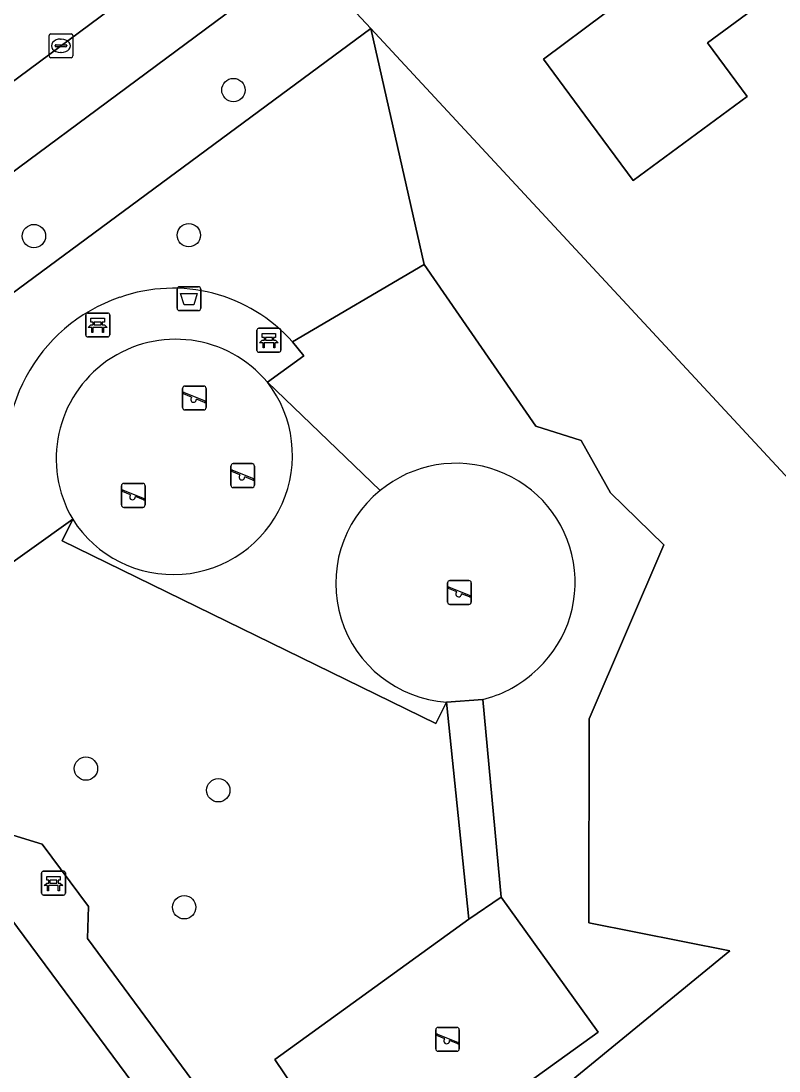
# Model space of a CAD drawing. Extents: x 163426 to 164192, y 380329 to 381641.
# Drawn here: x 163717.41 to 163749.17, y 381094.3 to 381138.3 of the extents above; entities that cross this region are included whole.
import ezdxf

# ---------------------------------------------------------------- set-up
doc = ezdxf.new("R2010")
doc.units = 0
for name, color, linetype in [('IMGEO_Afvalbak', 7, 'Continuous'), ('IMGEO_Bank', 7, 'Continuous'), ('IMGEO_Boom', 7, 'Continuous'), ('IMGEO_Erf', 7, 'Continuous'), ('IMGEO_Groenvoorziening', 7, 'Continuous'), ('IMGEO_Hek', 7, 'Continuous'), ('IMGEO_Kolk', 7, 'Continuous'), ('IMGEO_Pand', 7, 'Continuous'), ('IMGEO_Rijbaan_lokaal_open', 7, 'Continuous'), ('IMGEO_Speelvoorziening', 7, 'Continuous'), ('IMGEO_Terreindeel_zand', 7, 'Continuous'), ('IMGEO_Voetpad_halfverhard', 7, 'Continuous'), ('IMGEO_Voetpad_open', 7, 'Continuous')]:
    doc.layers.add(name, color=color, linetype=linetype)

msp = doc.modelspace()

# ---------------------------------------------------------------- linework, layer by layer
at = {"layer": 'IMGEO_Afvalbak'}
for p, q in [((163724.052, 381127.161), (163724.842, 381127.161)), ((163724.842, 381127.161), (163724.052, 381127.161)), ((163723.952, 381126.261), (163723.952, 381127.061)), ((163723.952, 381127.061), (163723.952, 381126.261)), ((163724.942, 381127.061), (163724.942, 381126.261)), ((163724.942, 381126.261), (163724.942, 381127.061)), ((163724.842, 381126.161), (163724.052, 381126.161)), ((163724.052, 381126.161), (163724.842, 381126.161))]:
    msp.add_line(p, q, dxfattribs=at)
msp.add_lwpolyline([(163724.095, 381126.875), (163724.799, 381126.875), (163724.65, 381126.405), (163724.244, 381126.405), (163724.095, 381126.875)], dxfattribs=at)
for centre, start, end in [((163724.052, 381127.061), 90, 180), ((163724.052, 381127.061), 90, 180), ((163724.842, 381127.061), 0, 90), ((163724.842, 381127.061), 360, 90), ((163724.052, 381126.261), 180, 270), ((163724.052, 381126.261), 180, 270), ((163724.842, 381126.261), 270, 0), ((163724.842, 381126.261), 270, 0)]:
    msp.add_arc(centre, 0.1, start, end, dxfattribs=at)
at = {"layer": 'IMGEO_Bank'}
for p, q in [((163720.129, 381125.137), (163720.129, 381125.978)), ((163720.129, 381125.978), (163720.129, 381125.137)), ((163720.204, 381126.062), (163721.045, 381126.062)), ((163721.045, 381126.062), (163720.204, 381126.062)), ((163721.129, 381125.987), (163721.129, 381125.146)), ((163721.129, 381125.146), (163721.129, 381125.987)), ((163720.826, 381125.46), (163720.433, 381125.46)), ((163720.438, 381125.568), (163720.438, 381125.674)), ((163720.482, 381125.674), (163720.482, 381125.568)), ((163720.77, 381125.68), (163720.488, 381125.68)), ((163720.488, 381125.562), (163720.77, 381125.562)), ((163720.776, 381125.568), (163720.776, 381125.674)), ((163720.82, 381125.674), (163720.82, 381125.568)), ((163727.375, 381125.421), (163728.216, 381125.421)), ((163728.216, 381125.421), (163727.375, 381125.421)), ((163721.054, 381125.062), (163720.213, 381125.062)), ((163720.213, 381125.062), (163721.054, 381125.062)), ((163727.3, 381124.496), (163727.3, 381125.337)), ((163727.3, 381125.337), (163727.3, 381124.496)), ((163727.609, 381124.927), (163727.609, 381125.033)), ((163727.653, 381125.033), (163727.653, 381124.927)), ((163727.941, 381125.039), (163727.659, 381125.039)), ((163727.947, 381124.927), (163727.947, 381125.033)), ((163727.991, 381125.033), (163727.991, 381124.927)), ((163728.3, 381125.346), (163728.3, 381124.505)), ((163728.3, 381124.505), (163728.3, 381125.346)), ((163727.997, 381124.819), (163727.604, 381124.819)), ((163727.659, 381124.921), (163727.941, 381124.921)), ((163728.225, 381124.421), (163727.384, 381124.421)), ((163727.384, 381124.421), (163728.225, 381124.421)), ((163718.274, 381101.75), (163718.274, 381102.591)), ((163718.274, 381102.591), (163718.274, 381101.75)), ((163718.349, 381102.675), (163719.19, 381102.675)), ((163719.19, 381102.675), (163718.349, 381102.675)), ((163719.274, 381102.6), (163719.274, 381101.759)), ((163719.274, 381101.759), (163719.274, 381102.6)), ((163718.971, 381102.073), (163718.578, 381102.073)), ((163718.583, 381102.181), (163718.583, 381102.287)), ((163718.627, 381102.287), (163718.627, 381102.181)), ((163718.915, 381102.293), (163718.633, 381102.293)), ((163718.633, 381102.175), (163718.915, 381102.175)), ((163718.921, 381102.181), (163718.921, 381102.287)), ((163718.965, 381102.287), (163718.965, 381102.181)), ((163719.199, 381101.675), (163718.358, 381101.675)), ((163718.358, 381101.675), (163719.199, 381101.675))]:
    msp.add_line(p, q, dxfattribs=at)
for points in [[(163720.432, 381125.68), (163720.346, 381125.68), (163720.346, 381125.841), (163720.909, 381125.841), (163720.909, 381125.68), (163720.826, 381125.68)], [(163720.376, 381125.46), (163720.234, 381125.46), (163720.346, 381125.562), (163720.432, 381125.562)], [(163720.426, 381125.453), (163720.426, 381125.246), (163720.383, 381125.246), (163720.383, 381125.453)], [(163720.826, 381125.562), (163720.909, 381125.562), (163721.021, 381125.46), (163720.882, 381125.46)], [(163720.876, 381125.453), (163720.876, 381125.246), (163720.832, 381125.246), (163720.832, 381125.453)], [(163727.603, 381125.039), (163727.517, 381125.039), (163727.517, 381125.2), (163728.08, 381125.2), (163728.08, 381125.039), (163727.997, 381125.039)], [(163727.547, 381124.819), (163727.405, 381124.819), (163727.517, 381124.921), (163727.603, 381124.921)], [(163727.597, 381124.812), (163727.597, 381124.605), (163727.554, 381124.605), (163727.554, 381124.812)], [(163727.997, 381124.921), (163728.08, 381124.921), (163728.192, 381124.819), (163728.053, 381124.819)], [(163728.047, 381124.812), (163728.047, 381124.605), (163728.003, 381124.605), (163728.003, 381124.812)], [(163718.521, 381102.073), (163718.379, 381102.073), (163718.491, 381102.175), (163718.577, 381102.175)], [(163718.577, 381102.293), (163718.491, 381102.293), (163718.491, 381102.454), (163719.054, 381102.454), (163719.054, 381102.293), (163718.971, 381102.293)], [(163718.571, 381102.066), (163718.571, 381101.859), (163718.528, 381101.859), (163718.528, 381102.066)], [(163718.971, 381102.175), (163719.054, 381102.175), (163719.166, 381102.073), (163719.027, 381102.073)], [(163719.021, 381102.066), (163719.021, 381101.859), (163718.977, 381101.859), (163718.977, 381102.066)]]:
    msp.add_lwpolyline(points, dxfattribs=at)
for centre, radius, start, end in [((163720.207, 381125.984), 0.0779, 92.4484, 184.2845), ((163720.207, 381125.984), 0.0779, 92.4484, 184.2845), ((163721.051, 381125.984), 0.0779, 2.4484, 94.2845), ((163721.051, 381125.984), 0.0779, 2.4484, 94.2845), ((163720.376, 381125.453), 0.00671, 2.8957, 87.1043), ((163720.433, 381125.453), 0.00671, 92.8957, 177.1043), ((163720.431, 381125.673), 0.00671, 2.8957, 87.1043), ((163720.431, 381125.569), 0.00671, 272.8957, 357.1043), ((163720.488, 381125.673), 0.00671, 92.8957, 177.1043), ((163720.488, 381125.569), 0.00671, 182.8957, 267.1043), ((163720.77, 381125.673), 0.00671, 2.8957, 87.1043), ((163720.77, 381125.569), 0.00671, 272.8957, 357.1043), ((163720.827, 381125.673), 0.00671, 92.8957, 177.1043), ((163720.827, 381125.569), 0.00671, 182.8957, 267.1043), ((163720.825, 381125.453), 0.00671, 2.8957, 87.1043), ((163720.882, 381125.453), 0.00671, 92.8957, 177.1043), ((163727.378, 381125.343), 0.0779, 92.4484, 184.2845), ((163727.378, 381125.343), 0.0779, 92.4484, 184.2845), ((163728.222, 381125.343), 0.0779, 2.4484, 94.2845), ((163728.222, 381125.343), 0.0779, 2.4484, 94.2845), ((163720.207, 381125.14), 0.0779, 182.4484, 274.2845), ((163720.207, 381125.14), 0.0779, 182.4484, 274.2845), ((163721.051, 381125.14), 0.0779, 272.4484, 4.2845), ((163721.051, 381125.14), 0.0779, 272.4484, 4.2845), ((163727.602, 381125.032), 0.00671, 2.8957, 87.1043), ((163727.659, 381125.032), 0.00671, 92.8957, 177.1043), ((163727.941, 381125.032), 0.00671, 2.8957, 87.1043), ((163727.998, 381125.032), 0.00671, 92.8957, 177.1043), ((163727.378, 381124.499), 0.0779, 182.4484, 274.2845), ((163727.378, 381124.499), 0.0779, 182.4484, 274.2845), ((163727.547, 381124.812), 0.00671, 2.8957, 87.1043), ((163727.604, 381124.812), 0.00671, 92.8957, 177.1043), ((163727.602, 381124.928), 0.00671, 272.8957, 357.1043), ((163727.659, 381124.928), 0.00671, 182.8957, 267.1043), ((163727.941, 381124.928), 0.00671, 272.8957, 357.1043), ((163727.998, 381124.928), 0.00671, 182.8957, 267.1043), ((163727.996, 381124.812), 0.00671, 2.8957, 87.1043), ((163728.053, 381124.812), 0.00671, 92.8957, 177.1043), ((163728.222, 381124.499), 0.0779, 272.4484, 4.2845), ((163728.222, 381124.499), 0.0779, 272.4484, 4.2845), ((163718.352, 381102.597), 0.0779, 92.4484, 184.2845), ((163718.352, 381102.597), 0.0779, 92.4484, 184.2845), ((163719.196, 381102.597), 0.0779, 2.4484, 94.2845), ((163719.196, 381102.597), 0.0779, 2.4484, 94.2845), ((163718.521, 381102.066), 0.00671, 2.8957, 87.1043), ((163718.578, 381102.066), 0.00671, 92.8957, 177.1043), ((163718.576, 381102.286), 0.00671, 2.8957, 87.1043), ((163718.576, 381102.182), 0.00671, 272.8957, 357.1043), ((163718.633, 381102.286), 0.00671, 92.8957, 177.1043), ((163718.633, 381102.182), 0.00671, 182.8957, 267.1043), ((163718.915, 381102.286), 0.00671, 2.8957, 87.1043), ((163718.915, 381102.182), 0.00671, 272.8957, 357.1043), ((163718.972, 381102.286), 0.00671, 92.8957, 177.1043), ((163718.972, 381102.182), 0.00671, 182.8957, 267.1043), ((163718.97, 381102.066), 0.00671, 2.8957, 87.1043), ((163719.027, 381102.066), 0.00671, 92.8957, 177.1043), ((163718.352, 381101.753), 0.0779, 182.4484, 274.2845), ((163718.352, 381101.753), 0.0779, 182.4484, 274.2845), ((163719.196, 381101.753), 0.0779, 272.4484, 4.2845), ((163719.196, 381101.753), 0.0779, 272.4484, 4.2845)]:
    msp.add_arc(centre, radius, start, end, dxfattribs=at)
at = {"layer": 'IMGEO_Boom'}
for centre in [(163726.313, 381135.403), (163717.956, 381129.285), (163724.443, 381129.322), (163720.134, 381106.972), (163725.68, 381106.065), (163724.252, 381101.163)]:
    msp.add_circle(centre, 0.489, dxfattribs=at)
at = {"layer": 'IMGEO_Erf'}
msp.add_lwpolyline([(163751.503, 381157.516), (163729.251, 381141.015), (163732.072, 381137.976), (163749.418, 381119.282), (163756.166, 381112.517), (163759.341, 381110.127), (163775.821, 381098.556), (163770.737, 381090.211), (163788.292, 381090.14), (163818.457, 381090.749), (163832.902, 381090.774), (163832.813, 381092.044), (163843.989, 381092.666), (163844.187, 381092.814), (163848.379, 381095.943), (163861.136, 381105.466), (163857.605, 381110.245), (163859.858, 381111.91), (163857.795, 381114.702), (163855.732, 381117.494), (163853.479, 381115.829), (163850.107, 381120.395), (163846.735, 381124.961)], dxfattribs=at)
msp.add_lwpolyline([(163753.423, 381139.255), (163751.755, 381141.513), (163748.962, 381139.45), (163746.169, 381137.388), (163747.831, 381135.137), (163743.057, 381131.611), (163741.036, 381134.347), (163739.299, 381136.7), (163741.888, 381138.619), (163740.651, 381140.287), (163738.02, 381143.835), (163739.796, 381145.145), (163739.403, 381145.678), (163742.6, 381148.035), (163745.798, 381150.393), (163746.191, 381149.86), (163747.975, 381151.176), (163750.606, 381147.608), (163751.909, 381145.841), (163754.499, 381147.751), (163758.19, 381142.78), (163754.17, 381139.808)], close=True, dxfattribs=at)
at = {"layer": 'IMGEO_Groenvoorziening'}
for points in [[(163732.072, 381137.976), (163729.251, 381141.015), (163709.085, 381126.06), (163705.882, 381123.784)], [(163705.441, 381120.841), (163706.655, 381119.206), (163732.072, 381137.976)], [(163732.072, 381137.976), (163706.655, 381119.206), (163709.316, 381115.621), (163713.266, 381114.958), (163717.034, 381118.255)], [(163728.792, 381124.852), (163734.308, 381128.1), (163732.072, 381137.976)], [(163715.404, 381027.47), (163715.035, 381026.814), (163718.265, 381026.936), (163718.428, 381023.892), (163734.155, 381030.781), (163735.177, 381030.533), (163755.799, 381041.444), (163748.916, 381078), (163745.765, 381077.622), (163739.75, 381076.9), (163735.028, 381085.532), (163736.522, 381090.666), (163747.113, 381099.339), (163741.199, 381100.514), (163741.221, 381109.065), (163744.346, 381116.356), (163742.112, 381118.526), (163740.878, 381120.725), (163738.984, 381121.316), (163734.308, 381128.1), (163728.792, 381124.852), (163729.261, 381124.262), (163727.739, 381123.16), (163732.457, 381118.62)], [(163732.457, 381118.62), (163727.739, 381123.16)], [(163735.238, 381109.761), (163734.799, 381108.863), (163719.14, 381116.523), (163719.579, 381117.421), (163713.935, 381113.39), (163713.203, 381109.157), (163716.896, 381104.247), (163718.299, 381103.807), (163720.237, 381101.198), (163720.198, 381099.856), (163735.522, 381079.096)], [(163719.579, 381117.421), (163719.14, 381116.523), (163734.799, 381108.863), (163735.238, 381109.761)], [(163736.759, 381109.875), (163737.532, 381101.581), (163741.588, 381095.936), (163731.958, 381088.993), (163728.044, 381094.791), (163736.182, 381100.661), (163735.238, 381109.761)], [(163732.96, 381079.133), (163711.537, 381108.026), (163707.291, 381108.677), (163688.182, 381095.076), (163688.5, 381093.905), (163687.012, 381093.435), (163709.377, 381021.24), (163709.633, 381021.308), (163713.124, 381027.682)]]:
    msp.add_lwpolyline(points, dxfattribs=at)
msp.add_lwpolyline([(163775.821, 381098.556), (163759.341, 381110.127), (163756.166, 381112.517), (163749.418, 381119.282), (163732.072, 381137.976), (163734.308, 381128.1), (163738.984, 381121.316), (163740.878, 381120.725), (163742.112, 381118.526), (163744.346, 381116.356), (163741.221, 381109.065), (163741.199, 381100.514), (163747.113, 381099.339), (163736.522, 381090.666), (163735.028, 381085.532), (163739.75, 381076.9), (163745.765, 381077.622), (163748.916, 381078), (163746.539, 381090.627), (163769.885, 381088.76), (163770.737, 381090.211)], close=True, dxfattribs=at)
for centre, radius, start, end in [((163723.81, 381120.077), 7.017, 108.8089, 195.0475), ((163723.78, 381120.392), 6.709, 41.6621, 109.4332), ((163723.794, 381120.098), 4.994, 212.4231, 37.815), ((163735.641, 381114.778), 4.989, 309.5997, 129.6497), ((163735.587, 381114.737), 4.988, 128.867, 265.989), ((163735.63, 381114.61), 4.868, 283.4104, 310.9577)]:
    msp.add_arc(centre, radius, start, end, dxfattribs=at)
at = {"layer": 'IMGEO_Hek'}
for points in [[(163732.072, 381137.976), (163729.251, 381141.015)], [(163706.07, 381118.774), (163732.072, 381137.976)], [(163749.418, 381119.282), (163732.072, 381137.976)]]:
    msp.add_lwpolyline(points, dxfattribs=at)
at = {"layer": 'IMGEO_Kolk'}
for p, q in [((163718.662, 381137.759), (163719.514, 381137.759)), ((163718.587, 381136.833), (163718.587, 381137.685)), ((163718.846, 381137.253), (163718.846, 381137.265)), ((163718.889, 381137.302), (163719.287, 381137.302)), ((163719.075, 381137.539), (163719.1, 381137.539)), ((163719.33, 381137.265), (163719.33, 381137.253)), ((163719.588, 381137.685), (163719.588, 381136.833)), ((163719.284, 381137.216), (163718.886, 381137.216)), ((163719.098, 381136.979), (163719.073, 381136.979)), ((163719.514, 381136.759), (163718.662, 381136.759))]:
    msp.add_line(p, q, dxfattribs=at)
for points in [[(163718.662, 381137.759), (163719.514, 381137.759)], [(163718.587, 381136.833), (163718.587, 381137.685)], [(163719.588, 381137.685), (163719.588, 381136.833)], [(163719.514, 381136.759), (163718.662, 381136.759)]]:
    msp.add_lwpolyline(points, dxfattribs=at)
for centre, radius, start, end in [((163718.664, 381137.683), 0.0765, 91.552, 178.448), ((163718.664, 381137.683), 0.0765, 91.552, 178.448), ((163719.512, 381137.683), 0.0765, 1.552, 88.448), ((163719.512, 381137.683), 0.0765, 1.552, 88.448), ((163718.886, 381137.262), 0.0403, 85.8775, 175.7526), ((163718.883, 381137.252), 0.0366, 178.938, 274.7102), ((163719.287, 381137.259), 0.043, 264.8664, 352.4533), ((163719.291, 381137.264), 0.0386, 1.7309, 96.639), ((163718.664, 381136.835), 0.0765, 181.552, 268.448), ((163718.664, 381136.835), 0.0765, 181.552, 268.448), ((163719.512, 381136.835), 0.0765, 271.552, 358.448), ((163719.512, 381136.835), 0.0765, 271.552, 358.448)]:
    msp.add_arc(centre, radius, start, end, dxfattribs=at)
for centre, major_axis, ratio, start_param, end_param in [((163719.074, 381137.259), (-0.387, 0.002), 0.722429, 4.712389, 7.853982), ((163719.099, 381137.259), (-0.39, 0.002), 0.717154, 1.570796, 4.712389)]:
    msp.add_ellipse(centre, major_axis=major_axis, ratio=ratio, start_param=start_param, end_param=end_param, dxfattribs=at)
at = {"layer": 'IMGEO_Pand'}
msp.add_lwpolyline([(163742.6, 381148.035), (163739.403, 381145.678), (163739.796, 381145.145), (163738.02, 381143.835), (163740.651, 381140.287), (163741.888, 381138.619), (163739.299, 381136.7), (163741.036, 381134.347), (163743.057, 381131.611), (163747.831, 381135.137), (163746.169, 381137.388), (163748.962, 381139.45)], close=True, dxfattribs=at)
at = {"layer": 'IMGEO_Rijbaan_lokaal_open'}
msp.add_lwpolyline([(163705.558, 381133.456), (163708.502, 381129.401), (163731.65, 381146.582), (163734.681, 381148.808), (163743.897, 381155.662), (163746.905, 381157.893), (163748.645, 381159.161), (163745.646, 381163.223), (163738.559, 381157.975), (163732.55, 381153.523), (163724.294, 381147.369), (163718.224, 381142.856), (163716.374, 381141.48)], close=True, dxfattribs=at)
at = {"layer": 'IMGEO_Speelvoorziening'}
for p, q in [((163724.179, 381122.104), (163724.179, 381122.904)), ((163724.179, 381122.904), (163724.179, 381122.104)), ((163724.279, 381123.004), (163725.069, 381123.004)), ((163725.069, 381123.004), (163724.279, 381123.004)), ((163725.169, 381122.904), (163725.169, 381122.104)), ((163725.169, 381122.104), (163725.169, 381122.904)), ((163724.562, 381122.532), (163724.223, 381122.669)), ((163724.248, 381122.729), (163725.124, 381122.376)), ((163725.1, 381122.316), (163724.76, 381122.453)), ((163725.069, 381122.004), (163724.279, 381122.004)), ((163724.279, 381122.004), (163725.069, 381122.004)), ((163726.304, 381119.75), (163727.094, 381119.75)), ((163727.094, 381119.75), (163726.304, 381119.75)), ((163726.204, 381118.85), (163726.204, 381119.65)), ((163726.204, 381119.65), (163726.204, 381118.85)), ((163726.587, 381119.278), (163726.248, 381119.415)), ((163726.273, 381119.475), (163727.149, 381119.122)), ((163727.194, 381119.65), (163727.194, 381118.85)), ((163727.194, 381118.85), (163727.194, 381119.65)), ((163721.623, 381118.02), (163721.623, 381118.82)), ((163721.623, 381118.82), (163721.623, 381118.02)), ((163721.723, 381118.92), (163722.513, 381118.92)), ((163722.513, 381118.92), (163721.723, 381118.92)), ((163722.613, 381118.82), (163722.613, 381118.02)), ((163722.613, 381118.02), (163722.613, 381118.82)), ((163727.125, 381119.062), (163726.785, 381119.199)), ((163722.006, 381118.448), (163721.667, 381118.585)), ((163721.692, 381118.645), (163722.568, 381118.292)), ((163722.544, 381118.232), (163722.204, 381118.369)), ((163727.094, 381118.75), (163726.304, 381118.75)), ((163726.304, 381118.75), (163727.094, 381118.75)), ((163722.513, 381117.92), (163721.723, 381117.92)), ((163721.723, 381117.92), (163722.513, 381117.92)), ((163735.385, 381114.853), (163736.175, 381114.853)), ((163736.175, 381114.853), (163735.385, 381114.853)), ((163735.285, 381113.953), (163735.285, 381114.753)), ((163735.285, 381114.753), (163735.285, 381113.953)), ((163735.668, 381114.381), (163735.329, 381114.518)), ((163735.354, 381114.578), (163736.23, 381114.225)), ((163736.275, 381114.753), (163736.275, 381113.953)), ((163736.275, 381113.953), (163736.275, 381114.753)), ((163736.206, 381114.165), (163735.866, 381114.302)), ((163736.175, 381113.853), (163735.385, 381113.853)), ((163735.385, 381113.853), (163736.175, 381113.853)), ((163734.787, 381095.228), (163734.787, 381096.028)), ((163734.787, 381096.028), (163734.787, 381095.228)), ((163734.887, 381096.128), (163735.677, 381096.128)), ((163735.677, 381096.128), (163734.887, 381096.128)), ((163735.777, 381096.028), (163735.777, 381095.228)), ((163735.777, 381095.228), (163735.777, 381096.028)), ((163735.17, 381095.656), (163734.831, 381095.793)), ((163734.856, 381095.853), (163735.732, 381095.5)), ((163735.708, 381095.44), (163735.368, 381095.577)), ((163735.677, 381095.128), (163734.887, 381095.128)), ((163734.887, 381095.128), (163735.677, 381095.128))]:
    msp.add_line(p, q, dxfattribs=at)
for centre, radius, start, end in [((163724.279, 381122.904), 0.1, 90, 180), ((163724.279, 381122.904), 0.1, 90, 180), ((163724.236, 381122.699), 0.0327, 68.078, 248.078), ((163725.069, 381122.904), 0.1, 0, 90), ((163725.069, 381122.904), 0.1, 360, 90), ((163724.641, 381122.442), 0.12, 130.9928, 5.1632), ((163725.112, 381122.346), 0.0327, 248.078, 68.078), ((163724.279, 381122.104), 0.1, 180, 270), ((163724.279, 381122.104), 0.1, 180, 270), ((163725.069, 381122.104), 0.1, 270, 0), ((163725.069, 381122.104), 0.1, 270, 0), ((163726.304, 381119.65), 0.1, 90, 180), ((163726.304, 381119.65), 0.1, 90, 180), ((163727.094, 381119.65), 0.1, 0, 90), ((163727.094, 381119.65), 0.1, 360, 90), ((163726.261, 381119.445), 0.0327, 68.078, 248.078), ((163726.666, 381119.188), 0.12, 130.9928, 5.1632), ((163721.723, 381118.82), 0.1, 90, 180), ((163721.723, 381118.82), 0.1, 90, 180), ((163722.513, 381118.82), 0.1, 0, 90), ((163722.513, 381118.82), 0.1, 360, 90), ((163726.304, 381118.85), 0.1, 180, 270), ((163726.304, 381118.85), 0.1, 180, 270), ((163727.094, 381118.85), 0.1, 270, 0), ((163727.094, 381118.85), 0.1, 270, 0), ((163727.137, 381119.092), 0.0327, 248.078, 68.078), ((163721.68, 381118.615), 0.0327, 68.078, 248.078), ((163722.085, 381118.358), 0.12, 130.9928, 5.1632), ((163721.723, 381118.02), 0.1, 180, 270), ((163721.723, 381118.02), 0.1, 180, 270), ((163722.513, 381118.02), 0.1, 270, 0), ((163722.513, 381118.02), 0.1, 270, 0), ((163722.556, 381118.262), 0.0327, 248.078, 68.078), ((163735.385, 381114.753), 0.1, 90, 180), ((163735.385, 381114.753), 0.1, 90, 180), ((163736.175, 381114.753), 0.1, 0, 90), ((163736.175, 381114.753), 0.1, 360, 90), ((163735.342, 381114.548), 0.0327, 68.078, 248.078), ((163735.747, 381114.291), 0.12, 130.9928, 5.1632), ((163735.385, 381113.953), 0.1, 180, 270), ((163735.385, 381113.953), 0.1, 180, 270), ((163736.175, 381113.953), 0.1, 270, 0), ((163736.175, 381113.953), 0.1, 270, 0), ((163736.218, 381114.195), 0.0327, 248.078, 68.078), ((163734.887, 381096.028), 0.1, 90, 180), ((163734.887, 381096.028), 0.1, 90, 180), ((163735.677, 381096.028), 0.1, 0, 90), ((163735.677, 381096.028), 0.1, 360, 90), ((163734.844, 381095.823), 0.0327, 68.078, 248.078), ((163735.249, 381095.566), 0.12, 130.9928, 5.1632), ((163735.72, 381095.47), 0.0327, 248.078, 68.078), ((163734.887, 381095.228), 0.1, 180, 270), ((163734.887, 381095.228), 0.1, 180, 270), ((163735.677, 381095.228), 0.1, 270, 0), ((163735.677, 381095.228), 0.1, 270, 0)]:
    msp.add_arc(centre, radius, start, end, dxfattribs=at)
at = {"layer": 'IMGEO_Terreindeel_zand'}
msp.add_lwpolyline([(163735.238, 381109.761), (163736.759, 381109.875)], dxfattribs=at)
msp.add_lwpolyline([(163737.532, 381101.581), (163736.182, 381100.661), (163728.044, 381094.791), (163731.958, 381088.993), (163741.588, 381095.936)], close=True, dxfattribs=at)
for centre, radius, start, end in [((163723.893, 381119.958), 5.005, 39.7846, 210.4535), ((163723.794, 381120.098), 4.994, 212.4231, 37.815), ((163735.641, 381114.778), 4.989, 309.5997, 129.6497), ((163735.587, 381114.737), 4.988, 128.867, 265.989), ((163735.63, 381114.61), 4.868, 283.4104, 310.9577)]:
    msp.add_arc(centre, radius, start, end, dxfattribs=at)
at = {"layer": 'IMGEO_Voetpad_halfverhard'}
for points in [[(163727.739, 381123.16), (163729.261, 381124.262), (163728.792, 381124.852)], [(163717.034, 381118.255), (163713.266, 381114.958), (163714.096, 381114.709), (163713.935, 381113.39), (163719.579, 381117.421)]]:
    msp.add_lwpolyline(points, dxfattribs=at)
msp.add_lwpolyline([(163737.532, 381101.581), (163736.759, 381109.875), (163735.238, 381109.761), (163736.182, 381100.661)], close=True, dxfattribs=at)
for centre, radius, start, end in [((163723.81, 381120.077), 7.017, 108.8089, 195.0475), ((163723.78, 381120.392), 6.709, 41.6621, 109.4332), ((163723.893, 381119.958), 5.005, 39.7846, 210.4535)]:
    msp.add_arc(centre, radius, start, end, dxfattribs=at)
at = {"layer": 'IMGEO_Voetpad_open'}
for points in [[(163729.251, 381141.015), (163751.503, 381157.516), (163749.325, 381159.656), (163748.645, 381159.161), (163746.905, 381157.893), (163743.897, 381155.662), (163734.681, 381148.808), (163731.65, 381146.582), (163708.502, 381129.401), (163695.119, 381119.442), (163690.994, 381116.373), (163687.554, 381113.941)], [(163705.882, 381123.784), (163709.085, 381126.06), (163729.251, 381141.015)], [(163735.522, 381079.096), (163720.198, 381099.856), (163720.237, 381101.198), (163718.299, 381103.807), (163716.896, 381104.247), (163713.203, 381109.157), (163712.964, 381107.82), (163711.537, 381108.026), (163732.96, 381079.133)]]:
    msp.add_lwpolyline(points, dxfattribs=at)

doc.saveas('drawing.dxf')
